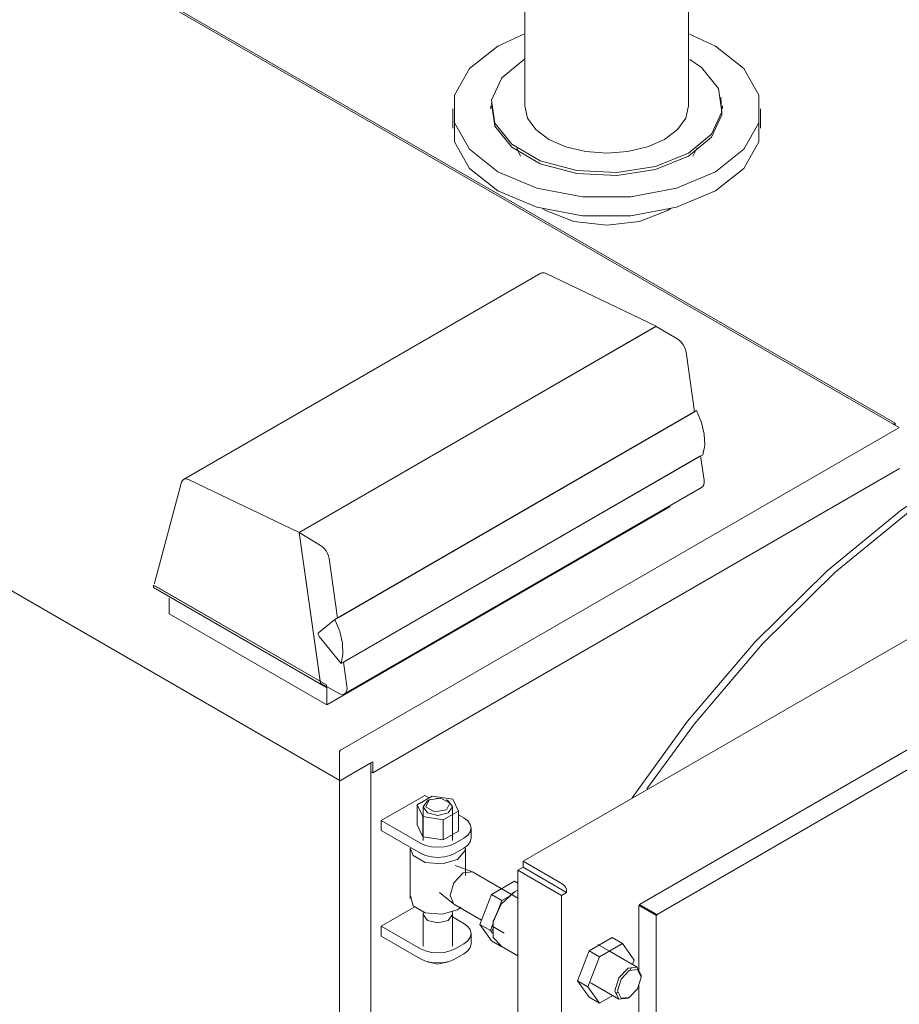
# Model space of a CAD drawing. Header units: metres. Extents: x -54598 to 1827199, y -329446 to -256744.
# Tile 397 of 474: x 221165 to 221879, y -286229 to -285430. Entities that reach past the tile are written whole.
import ezdxf

# ---------------------------------------------------------------- set-up
doc = ezdxf.new("R2010")
doc.units = ezdxf.units.M
doc.layers.add('M-EQPM', color=7, linetype='Continuous', lineweight=20)
doc.layers.add('P-PIPE', color=7, linetype='Continuous', lineweight=20)

# ---------------------------------------------------------------- blocks, each defined once
blk = doc.blocks.new('PREXTHERM RSW 1250 - PREXTHERM RSW 1250-733596-AKS22')
at = {"layer": 'M-EQPM'}
for p, q in [((10977.04, 15525.58), (12387.01, 14711.53)), ((12390.45, 14707.98), (11676.27, 15120.31)), ((12085.57, 15027.56), (12064.43, 15017.75)), ((12027.82, 14966.72), (12027.82, 14951.21)), ((12058.82, 14969.17), (12058.82, 14966.72)), ((12246.82, 14966.72), (12246.82, 14969.17)), ((12277.82, 14951.21), (12277.82, 14966.72)), ((12079.72, 14935), (12082.93, 14928.5)), ((12222.7, 14928.5), (12225.92, 14935)), ((12084.93, 14355.98), (13045.18, 14910.38)), ((12204.8, 14885.77), (12202.21, 14884.16)), ((11221.93, 14833.88), (11936.11, 14421.55)), ((12099.25, 14833.31), (11809.24, 14665.87)), ((12103.64, 14833.13), (12193.11, 14790.42)), ((12179.55, 14320.96), (13021.29, 14806.94)), ((13035.43, 14798.77), (12193.69, 14312.79)), ((12193.11, 14790.42), (11903.1, 14622.98)), ((11903.13, 14622.78), (12193.14, 14790.22)), ((12193.14, 14790.22), (12210.47, 14779.86)), ((12217.31, 14769.17), (12224.09, 14720.86)), ((11932.06, 14552.26), (12225.86, 14721.88)), ((12224.09, 14720.86), (11934.08, 14553.43)), ((12387.01, 14711.53), (12385.42, 14710.61)), ((12387.01, 14709.69), (12387.01, 14711.53)), ((12390.05, 14707.94), (11936.51, 14446.09)), ((12230.89, 14686.02), (11937.1, 14516.4)), ((12229.12, 14685), (11939.11, 14517.56)), ((12229.12, 14685), (12231.87, 14665.41)), ((11962.82, 14427.8), (12390.62, 14674.79)), ((11807.53, 14663.65), (11785.55, 14581.65)), ((11903.1, 14622.98), (11813.63, 14665.69)), ((11939.9, 14491.92), (12229.91, 14659.36)), ((11925.57, 14483.04), (12204.27, 14643.95)), ((11920.06, 14502.15), (11903.1, 14622.98)), ((11903.13, 14622.78), (11920.28, 14500.56)), ((11920.46, 14612.42), (11903.13, 14622.78)), ((11934.08, 14553.43), (11927.3, 14601.73)), ((11785.55, 14581.65), (11785.55, 14581.26)), ((11925.22, 14499.17), (11784.86, 14580.21)), ((11784.86, 14580.21), (11784.86, 14578.17)), ((11784.86, 14578.17), (11925.22, 14497.13)), ((11786.96, 14579), (11920.06, 14502.15)), ((11797.59, 14569.68), (11797.59, 14556.94)), ((11797.59, 14556.94), (11925.57, 14483.04)), ((11932.06, 14552.26), (11918.93, 14541.77)), ((11919.4, 14538.42), (11937.1, 14516.4)), ((11941.86, 14497.98), (11939.11, 14517.56)), ((11920.28, 14500.56), (11935.02, 14492.35)), ((11925.22, 14497.13), (11925.22, 14499.17)), ((11925.57, 14483.04), (11925.57, 14497.33)), ((11935.95, 14445.11), (11935.95, 14421.91)), ((11936.51, 14421.59), (11962.82, 14436.78)), ((11962.82, 14436.78), (11962.82, 14427.8)), ((11961.4, 14435.96), (11936.51, 14421.59)), ((11961.4, 13271.64), (11961.4, 14435.96)), ((11962.82, 14427.8), (11961.4, 14428.61)), ((11935.95, 14420.61), (11935.95, 13257.57)), ((12005.03, 14409.46), (11969.68, 14389.05)), ((12011.15, 14408.92), (11998.91, 14401.85)), ((12008.57, 14407.42), (12005.03, 14409.46)), ((12008.57, 14405.79), (12007.17, 14404.99)), ((12027.88, 14406.33), (12011.15, 14408.92)), ((12015.64, 14407.01), (12013.99, 14406.95)), ((12024.1, 14404.99), (12022.71, 14405.79)), ((12032.37, 14396.67), (12027.88, 14406.33)), ((11998.91, 14401.85), (12003.39, 14392.19)), ((11998.91, 14401.85), (11998.91, 14385.52)), ((12003.67, 14400.1), (12003.67, 14372.86)), ((12020.12, 14389.6), (12032.37, 14396.67)), ((12027.61, 14372.86), (12027.61, 14400.1)), ((12032.37, 14396.67), (12032.37, 14380.34)), ((11969.68, 14389.05), (12001.5, 14370.68)), ((11969.68, 14389.05), (11969.68, 14380.89)), ((12003.39, 14392.19), (12020.12, 14389.6)), ((12003.39, 14392.19), (12003.39, 14375.86)), ((12020.12, 14389.6), (12020.12, 14373.27)), ((12036.85, 14391.09), (12032.37, 14393.68)), ((12001.5, 14362.52), (11969.68, 14380.89)), ((12003.39, 14375.86), (11998.91, 14385.52)), ((12042.71, 14374.76), (12042.71, 14382.93)), ((12020.12, 14373.27), (12003.39, 14375.86)), ((12032.37, 14380.34), (12020.12, 14373.27)), ((12029.78, 14370.68), (12036.85, 14374.76)), ((11993.14, 14366.6), (11993.14, 14325.77)), ((12036.85, 14366.6), (12029.78, 14362.52)), ((12038.14, 14344.32), (12038.14, 14366.6)), ((12043.1, 14347.62), (12029.81, 14352.63)), ((12080.69, 14348.63), (12084.93, 14351.08)), ((12116.05, 14328.22), (12080.69, 14348.63)), ((12080.69, 14348.63), (12080.69, 13280.66)), ((12084.93, 14351.08), (12084.93, 14355.98)), ((12084.93, 14355.98), (12116.75, 14337.61)), ((12120.29, 14330.67), (12084.93, 14351.08)), ((12043.84, 14347.26), (12036.32, 14346.52)), ((12080.69, 14325.99), (12043.84, 14347.26)), ((12059.28, 14328.93), (12078.06, 14339.77)), ((12077.84, 14331.09), (12080.87, 14332.55)), ((12078.06, 14339.77), (12080.69, 14338.25)), ((12017.14, 14330.69), (12028.13, 14321.69)), ((12049.89, 14304.73), (12059.28, 14328.93)), ((12059.28, 14328.93), (12067.77, 14324.03)), ((12074.5, 14327.92), (12067.77, 14324.03)), ((12077.84, 14331.09), (12077.16, 14330.7)), ((12120.29, 14330.67), (12116.05, 14328.22)), ((12116.05, 13260.25), (12116.05, 14328.22)), ((12120.29, 14331.49), (12120.29, 14330.67)), ((11996.97, 14319.08), (11969.68, 14303.32)), ((12028.8, 14321.23), (12051.26, 14308.26)), ((12031.55, 14316.59), (12034.3, 14318.63)), ((12067.77, 14324.03), (12063.17, 14312.17)), ((12178.98, 14319.98), (12179.55, 14320.3)), ((12178.98, 14265.79), (12178.98, 14319.98)), ((12178.98, 14319.98), (12193.12, 14311.81)), ((12179.55, 14320.3), (12179.55, 14320.96)), ((12179.55, 14320.96), (12193.69, 14312.79)), ((12179.55, 14320.3), (12193.69, 14312.14)), ((12003.74, 14312.71), (12003.74, 14287.16)), ((12003.97, 14315.04), (12003.76, 14313.14)), ((12024.05, 14307.85), (12027.54, 14312.71)), ((12027.52, 14313.14), (12027.28, 14315.33)), ((12027.54, 14287.16), (12027.54, 14312.71)), ((12036.85, 14305.36), (12027.54, 14310.74)), ((12193.69, 14312.14), (12193.12, 14311.81)), ((12193.12, 14311.81), (12193.12, 13332.35)), ((12193.69, 14312.79), (12193.69, 14312.14)), ((11969.68, 14303.32), (12001.5, 14284.95)), ((11969.68, 14303.32), (11969.68, 14295.16)), ((12059.28, 14291.37), (12049.89, 14304.73)), ((12049.89, 14304.73), (12058.38, 14299.83)), ((12060.69, 14305.79), (12058.38, 14299.83)), ((12059.81, 14300.65), (12059.81, 14299.86)), ((12059.87, 14303.29), (12069.64, 14297.65)), ((12001.5, 14276.78), (11969.68, 14295.16)), ((12042.71, 14289.03), (12042.71, 14297.2)), ((12058.38, 14299.83), (12060.01, 14297.51)), ((12138.48, 14283.2), (12157.26, 14294.04)), ((12157.26, 14294.04), (12165.74, 14289.15)), ((12029.78, 14284.95), (12036.85, 14289.03)), ((12059.28, 14291.37), (12067.77, 14286.47)), ((12065.09, 14288.19), (12080.69, 14279.18)), ((12155.78, 14282.6), (12145.61, 14288.47)), ((12165.74, 14289.15), (12146.96, 14278.3)), ((12175.13, 14275.79), (12165.74, 14289.15)), ((12036.85, 14280.87), (12029.78, 14276.78)), ((12129.09, 14259), (12138.48, 14283.2)), ((12146.96, 14278.3), (12137.57, 14254.1)), ((12138.48, 14283.2), (12146.96, 14278.3)), ((12177.64, 14269.97), (12155.78, 14282.6)), ((12171.9, 14267.46), (12172.69, 14269.48)), ((12173.68, 14272.05), (12175.13, 14275.79)), ((12180.75, 14261.88), (12180.75, 14263.11)), ((12138.48, 14245.64), (12129.09, 14259)), ((12129.09, 14259), (12137.57, 14254.1)), ((12137.57, 14254.1), (12146.96, 14240.74)), ((12139.09, 14257.59), (12140.78, 14256.62)), ((12140.78, 14256.62), (12162.64, 14243.99)), ((12178.98, 13351.31), (12178.98, 14255.94)), ((12138.48, 14245.64), (12146.96, 14240.74)), ((12146.96, 14240.74), (12157.85, 14247.03)), ((12160.56, 14248.59), (12162.24, 14249.57)), ((12170.14, 14244.74), (12171.2, 14245.35))]:
    blk.add_line(p, q, dxfattribs=at)
for points in [[(12241.2, 14915.69, 0), (12264.19, 14933.96, 0), (12276.28, 14955.43, 0), (12276.28, 14978.01, 0), (12264.19, 14999.49, 0), (12241.2, 15017.75, 0), (12220.07, 15027.56, 0)], [(12064.43, 15017.75, 0), (12041.44, 14999.49, 0), (12029.35, 14978.01, 0), (12029.35, 14955.43, 0), (12041.44, 14933.96, 0), (12064.43, 14915.69, 0), (12096.07, 14902.42, 0), (12133.26, 14895.44, 0), (12172.37, 14895.44, 0), (12209.56, 14902.42, 0), (12241.2, 14915.69, 0)], [(12086.31, 15007.53, 0), (12067.62, 14992.11, 0), (12059.17, 14973.9, 0), (12062.02, 14955.13, 0), (12075.82, 14938.04, 0), (12098.9, 14924.72, 0), (12128.49, 14916.75, 0), (12161.01, 14915.11, 0), (12192.54, 14919.99, 0), (12219.28, 14930.8, 0)], [(12219.28, 14930.8, 0), (12238.01, 14946.24, 0), (12246.46, 14964.44, 0), (12243.61, 14983.22, 0), (12229.82, 15000.3, 0), (12220.32, 15006.94, 0)], [(12219.28, 14928.35, 0), (12238.01, 14943.79, 0), (12246.46, 14961.99, 0), (12245.44, 14975.9, 0)], [(12059.17, 14971.45, 0), (12062.02, 14952.68, 0), (12075.82, 14935.6, 0), (12098.9, 14922.27, 0), (12128.49, 14914.3, 0), (12161.01, 14912.66, 0), (12192.54, 14917.54, 0), (12219.28, 14928.35, 0)], [(12029.35, 14962.5, 0), (12029.35, 14939.92, 0), (12041.44, 14918.45, 0), (12064.43, 14900.18, 0), (12096.07, 14886.91, 0), (12133.26, 14879.93, 0), (12172.37, 14879.93, 0), (12209.56, 14886.91, 0), (12241.2, 14900.18, 0)], [(12241.2, 14900.18, 0), (12264.19, 14918.45, 0), (12276.28, 14939.92, 0), (12276.28, 14962.5, 0)], [(12202.21, 14884.16, 0), (12179.55, 14875.41, 0), (12152.82, 14872.34, 0), (12126.09, 14875.41, 0), (12103.42, 14884.16, 0), (12100.94, 14885.67, 0)], [(12099.25, 14833.31, 0), (12099.25, 14833.31, 0), (12100.54, 14833.74, 0), (12102.03, 14833.68, 0), (12103.64, 14833.13, 0)], [(12210.47, 14779.86, 0), (12212.08, 14778.69, 0), (12213.59, 14777.15, 0), (12214.94, 14775.33, 0), (12216.04, 14773.32, 0), (12216.85, 14771.23, 0), (12217.31, 14769.17, 0)], [(12225.86, 14721.88, 0), (12229.81, 14712.19, 0), (12232.04, 14702.58, 0), (12232.41, 14693.67, 0), (12230.89, 14686.02, 0)], [(12390.45, 14707.98, 0), (12390.34, 14708.01, 0), (12390.2, 14708, 0), (12390.05, 14707.94, 0)], [(12173.53, 14407.53, 0), (12218.54, 14469.6, 0), (12273.47, 14534.18, 0), (12331.76, 14591.76, 0), (12392.33, 14641.26, 0), (12454.04, 14681.77, 0)], [(12185.51, 14414.8, 0), (12224.14, 14467.46, 0), (12279.41, 14532.44, 0), (12338.06, 14590.38, 0), (12399.01, 14640.19, 0), (12461.11, 14680.95, 0)], [(11813.63, 14665.69, 0), (11812.02, 14666.24, 0), (11810.53, 14666.3, 0), (11809.24, 14665.87, 0), (11808.22, 14664.97, 0), (11807.53, 14663.65, 0)], [(12231.87, 14665.41, 0), (12231.96, 14663.36, 0), (12231.62, 14661.58, 0), (12230.87, 14660.19, 0), (12229.77, 14659.28, 0)], [(11927.3, 14601.73, 0), (11926.84, 14603.79, 0), (11926.03, 14605.88, 0), (11924.93, 14607.89, 0), (11923.58, 14609.71, 0), (11922.07, 14611.25, 0), (11920.46, 14612.42, 0)], [(11937.1, 14516.4, 0), (11938.62, 14524.05, 0), (11938.25, 14532.96, 0), (11936.02, 14542.57, 0), (11932.06, 14552.26, 0)], [(11918.93, 14541.77, 0), (11918.69, 14541.48, 0), (11918.55, 14541.08, 0), (11918.51, 14540.59, 0), (11918.59, 14540.05, 0), (11918.77, 14539.48, 0), (11919.05, 14538.93, 0), (11919.4, 14538.42, 0)], [(11935.02, 14492.35, 0), (11936.74, 14491.63, 0), (11938.35, 14491.46, 0), (11939.76, 14491.84, 0), (11940.86, 14492.76, 0), (11941.61, 14494.14, 0), (11941.95, 14495.92, 0), (11941.86, 14497.98, 0)], [(11936.51, 14446.09, 0), (11936.37, 14445.98, 0), (11936.23, 14445.83, 0), (11936.11, 14445.66, 0), (11936.02, 14445.48, 0), (11935.97, 14445.29, 0), (11935.95, 14445.11, 0)], [(11935.95, 14421.91, 0), (11935.97, 14421.75, 0), (11936.02, 14421.63, 0), (11936.11, 14421.55, 0), (11936.23, 14421.51, 0), (11936.36, 14421.53, 0), (11936.51, 14421.59, 0)], [(11936.51, 14421.59, 0), (11936.37, 14421.48, 0), (11936.23, 14421.34, 0), (11936.11, 14421.17, 0), (11936.02, 14420.98, 0), (11935.97, 14420.79, 0), (11935.95, 14420.61, 0)], [(12007.17, 14404.99, 0), (12003.67, 14400.1, 0), (12007.17, 14395.21, 0), (12015.64, 14393.19, 0), (12024.1, 14395.21, 0)], [(12008.57, 14405.79, 0), (12005.98, 14400.21, 0), (12013.05, 14396.13, 0), (12022.71, 14397.63, 0)], [(12022.71, 14397.63, 0), (12025.3, 14403.2, 0), (12018.23, 14407.29, 0), (12008.57, 14405.79, 0)], [(12024.1, 14395.21, 0), (12027.61, 14400.1, 0), (12024.1, 14404.99, 0)], [(12036.85, 14374.76, 0), (12040.03, 14377.16, 0), (12042.03, 14379.94, 0), (12042.71, 14382.93, 0), (12042.03, 14385.92, 0), (12040.03, 14388.7, 0), (12036.85, 14391.09, 0)], [(12042.71, 14374.76, 0), (12042.03, 14371.78, 0), (12040.03, 14368.99, 0), (12036.85, 14366.6, 0)], [(11993.14, 14366.6, 0), (11995.59, 14360.7, 0), (12005.42, 14355.02, 0), (12019.16, 14353.77, 0), (12031.55, 14357.41, 0)], [(12001.5, 14370.68, 0), (12005.64, 14368.85, 0), (12010.46, 14367.69, 0), (12015.64, 14367.3, 0), (12020.81, 14367.69, 0), (12025.64, 14368.85, 0), (12029.78, 14370.68, 0)], [(12031.55, 14357.41, 0), (12037.86, 14364.57, 0), (12038.14, 14366.6, 0)], [(12029.78, 14362.52, 0), (12025.64, 14360.68, 0), (12020.81, 14359.53, 0), (12015.64, 14359.13, 0), (12010.46, 14359.53, 0), (12005.64, 14360.68, 0), (12001.5, 14362.52, 0)], [(12036.32, 14346.52, 0), (12028.8, 14338.58, 0), (12025.69, 14328.11, 0), (12028.8, 14321.23, 0)], [(12116.75, 14337.61, 0), (12117.67, 14336.95, 0), (12118.52, 14336.05, 0), (12119.25, 14334.97, 0), (12119.82, 14333.8, 0), (12120.17, 14332.62, 0), (12120.29, 14331.49, 0)], [(11993.42, 14327.81, 0), (11995.59, 14319.88, 0), (12005.42, 14314.2, 0), (12019.16, 14312.94, 0), (12031.55, 14316.59, 0)], [(12060.66, 14294.95, 0), (12060.66, 14307.33, 0), (12066.96, 14320.99, 0), (12077.16, 14330.7, 0)], [(12067.24, 14287.31, 0), (12060.69, 14293.94, 0), (12060.69, 14306.81, 0), (12067.24, 14321, 0), (12077.84, 14331.09, 0)], [(12003.74, 14312.71, 0), (12007.22, 14307.85, 0), (12015.64, 14305.84, 0), (12024.05, 14307.85, 0)], [(12036.85, 14289.03, 0), (12040.03, 14291.42, 0), (12042.03, 14294.21, 0), (12042.71, 14297.2, 0), (12042.03, 14300.19, 0), (12040.03, 14302.97, 0), (12036.85, 14305.36, 0)], [(12001.5, 14284.95, 0), (12005.64, 14283.11, 0), (12010.46, 14281.96, 0), (12015.64, 14281.57, 0), (12020.81, 14281.96, 0), (12025.64, 14283.11, 0), (12029.78, 14284.95, 0)], [(12042.71, 14289.03, 0), (12042.03, 14286.04, 0), (12040.03, 14283.26, 0), (12036.85, 14280.87, 0)], [(12029.78, 14276.78, 0), (12025.64, 14274.95, 0), (12020.81, 14273.8, 0), (12015.64, 14273.4, 0), (12010.46, 14273.8, 0), (12005.64, 14274.95, 0), (12001.5, 14276.78, 0)], [(12007.22, 14274.38, 0), (12015.64, 14272.36, 0), (12024.05, 14274.38, 0)], [(12170.14, 14244.74, 0), (12162.64, 14243.99, 0), (12159.53, 14250.86, 0), (12162.64, 14261.31, 0), (12170.14, 14269.23, 0)], [(12170.14, 14269.23, 0), (12177.64, 14269.97, 0), (12180.75, 14263.11, 0)], [(12171.2, 14245.35, 0), (12164.45, 14244.68, 0), (12161.65, 14250.86, 0), (12164.45, 14260.27, 0), (12171.2, 14267.39, 0)], [(12171.2, 14267.39, 0), (12177.95, 14268.06, 0), (12180.75, 14261.88, 0), (12177.95, 14252.47, 0), (12171.2, 14245.35, 0)]]:
    blk.add_polyline3d(points, dxfattribs=at)
blk = doc.blocks.new('fsdfasdf')
at = {"layer": 'P-PIPE', "color": 5}
for p, q in [((453285.22, 101851.72), (453285.22, 101536.43)), ((453418.22, 101536.43), (453418.22, 101851.72))]:
    blk.add_line(p, q, dxfattribs=at)
for points in [[(453304.7, 101509.29, 0), (453294.13, 101517.24, 0), (453287.49, 101526.5, 0), (453285.22, 101536.43, 0)], [(453418.22, 101536.43, 0), (453415.96, 101526.5, 0), (453409.31, 101517.24, 0), (453398.75, 101509.29, 0)], [(453398.75, 101509.29, 0), (453384.97, 101503.18, 0), (453368.94, 101499.35, 0), (453351.72, 101498.04, 0), (453334.51, 101499.35, 0), (453318.47, 101503.18, 0), (453304.7, 101509.29, 0)]]:
    blk.add_polyline3d(points, dxfattribs=at)
at = {"layer": 'M-EQPM'}
blk.add_blockref('PREXTHERM RSW 1250 - PREXTHERM RSW 1250-733596-AKS22', (441198.91, 86567.26), dxfattribs=at)

msp = doc.modelspace()

# ---------------------------------------------------------------- block references
at = {"color": 5, "lineweight": 30}
msp.add_blockref('fsdfasdf', (-231710.13, -387036.1), dxfattribs=at)

doc.saveas('drawing.dxf')
